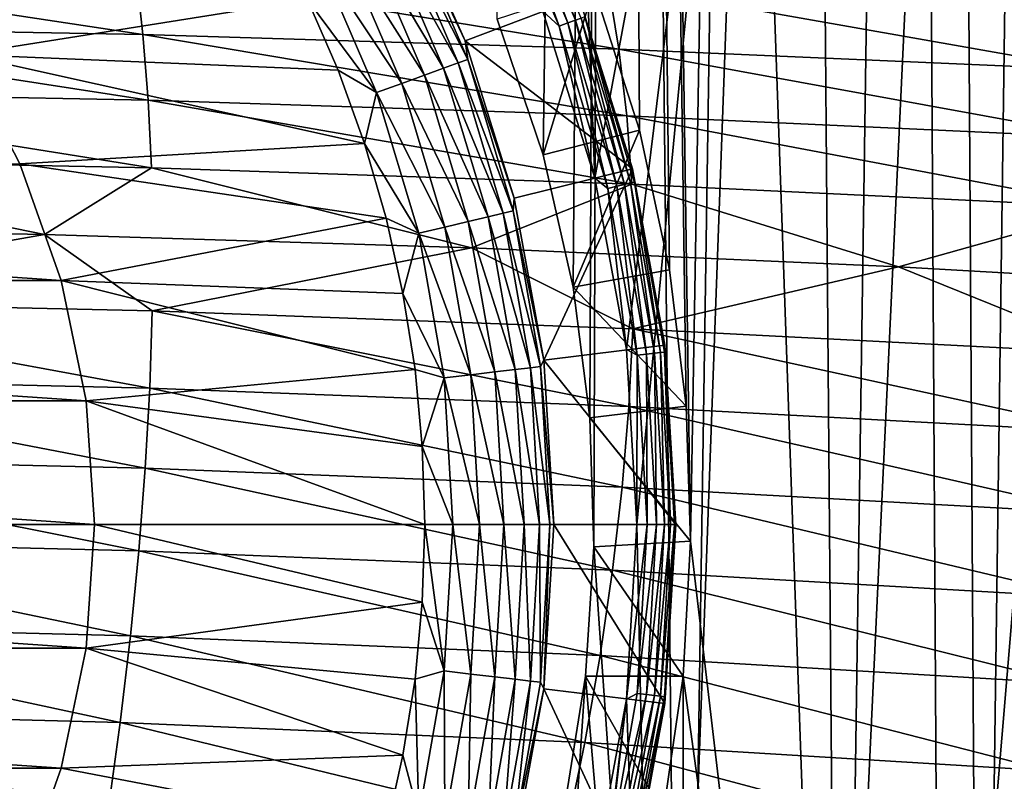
# Model space of a CAD drawing. Header units: metres. Extents: x -150 to 310, y -128 to 84.
# Tile 436 of 465: x 256.42 to 264.04, y 40.11 to 46.01. Entities that reach past the tile are written whole.
import ezdxf

# ---------------------------------------------------------------- set-up
doc = ezdxf.new("R2010")
doc.units = ezdxf.units.M
doc.layers.add('solid_26009703_SW0001_01', color=7, linetype='CONTINUOUS')

msp = doc.modelspace()

# ---------------------------------------------------------------- linework, layer by layer
at = {"layer": 'solid_26009703_SW0001_01'}
for points in [[(260.473267, 44.960007, -13.390701), (260.118439, 46.009544, -13.660788), (261.004303, 84.099998, -12.957369)], [(260.70578, 43.935467, -13.205546), (260.473267, 44.960007, -13.390701), (261.004303, 84.099998, -12.957369)], [(260.834045, 42.924469, -13.100519), (260.70578, 43.935467, -13.205546), (261.004303, 84.099998, -12.957369)], [(260.86496, 41.92757, -13.074885), (260.834045, 42.924469, -13.100519), (261.004303, 84.099998, -12.957369)], [(261.55072, 32.099998, -12.473018), (260.86496, 41.92757, -13.074885), (261.004303, 84.099998, -12.957369)], [(260.865784, 46.256153, 13.074194), (261.218506, 45.152451, 12.772821), (261.004303, 84.099998, 12.957369)], [(261.614532, 41.969818, 12.413801), (262.342926, 84.099998, 11.689745), (261.004303, 84.099998, 12.957369)], [(261.581024, 43.01535, 12.445072), (261.614532, 41.969818, 12.413801), (261.004303, 84.099998, 12.957369)], [(261.451355, 44.069912, 12.564504), (261.581024, 43.01535, 12.445072), (261.004303, 84.099998, 12.957369)], [(261.218506, 45.152451, 12.772821), (261.451355, 44.069912, 12.564504), (261.004303, 84.099998, 12.957369)], [(261.55072, 32.099998, -12.473018), (261.004303, 84.099998, -12.957369), (262.342926, 84.099998, -11.689745)], [(262.773315, 32.099998, -11.217721), (261.55072, 32.099998, -12.473018), (262.342926, 84.099998, -11.689745)], [(261.614532, 41.969818, 12.413801), (262.773315, 32.099998, 11.217721), (262.342926, 84.099998, 11.689745)], [(262.773315, 32.099998, 11.217721), (263.533142, 84.099998, 10.287792), (262.342926, 84.099998, 11.689745)], [(262.773315, 32.099998, -11.217721), (262.342926, 84.099998, -11.689745), (263.533142, 84.099998, -10.287792)], [(262.773315, 32.099998, 11.217721), (263.8573, 32.099998, 9.84706), (263.533142, 84.099998, 10.287792)], [(263.8573, 32.099998, -9.84706), (262.773315, 32.099998, -11.217721), (263.533142, 84.099998, -10.287792)], [(263.8573, 32.099998, 9.84706), (264.565948, 84.099998, 8.765393), (263.533142, 84.099998, 10.287792)], [(263.8573, 32.099998, -9.84706), (263.533142, 84.099998, -10.287792), (264.565948, 84.099998, -8.765393)], [(263.8573, 32.099998, 9.84706), (264.7966, 32.099998, 8.370223), (264.565948, 84.099998, 8.765393)], [(264.7966, 32.099998, -8.370223), (263.8573, 32.099998, -9.84706), (264.565948, 84.099998, -8.765393)], [(260.578339, 52.409229, 20), (260.874573, 44.779343, 20), (260.472046, 46.071949, 20)], [(260.578339, 52.409229, 20), (262.080688, 51.259975, 20), (260.874573, 44.779343, 20)], [(262.080688, 51.259975, 20), (261.117737, 43.453545, 20), (260.874573, 44.779343, 20)], [(262.080688, 51.259975, 20), (261.200012, 42.099998, 20), (261.117737, 43.453545, 20)], [(262.080688, 51.259975, 20), (261.402954, 32.628323, 20), (261.200012, 42.099998, 20)], [(262.080688, 51.259975, 20), (262.697601, 33.820393, 20), (261.402954, 32.628323, 20)], [(262.080688, 51.259975, 20), (263.458466, 49.970058, 20), (262.697601, 33.820393, 20)], [(263.458466, 49.970058, 20), (263.547394, 34.747684, 20), (262.697601, 33.820393, 20)], [(263.458466, 49.970058, 20), (264.703918, 48.545513, 20), (263.547394, 34.747684, 20)], [(264.703918, 48.545513, 20), (264.330536, 35.733948, 20), (263.547394, 34.747684, 20)], [(260.142792, 47.193901, 19.959768), (260.665588, 45.981953, 19.959768), (260.198364, 47.221806, 19.912022)], [(260.198364, 47.221806, 19.912022), (260.723999, 46.003216, 19.912022), (260.240967, 47.243206, 19.849796)], [(260.665588, 45.981953, 19.959768), (260.723999, 46.003216, 19.912022), (260.198364, 47.221806, 19.912022)], [(260.723999, 46.003216, 19.912022), (260.768799, 46.019524, 19.849796), (260.240967, 47.243206, 19.849796)], [(260.142792, 47.193901, 19.959768), (260.078064, 47.1614, 19.989779), (260.597534, 45.957184, 19.989779)], [(260.472046, 46.071949, 20), (260.597534, 45.957184, 19.989779), (260.078064, 47.1614, 19.989779)], [(260.142792, 47.193901, 19.959768), (260.597534, 45.957184, 19.989779), (260.665588, 45.981953, 19.959768)], [(259.869965, 45.843182, -9.0349), (259.346802, 47.005581, -9.0349), (260.752655, 46.17807, 18)], [(259.404907, 46.823326, -9.251587), (259.346802, 47.005581, -9.0349), (259.869965, 45.843182, -9.0349)], [(259.404907, 46.823326, -9.251587), (259.889679, 45.699543, -9.251587), (259.335144, 46.788292, -9.456406)], [(259.404907, 46.823326, -9.251587), (259.869965, 45.843182, -9.0349), (259.889679, 45.699543, -9.251587)], [(259.335144, 46.788292, -9.456406), (259.816315, 45.672844, -9.456406), (259.227203, 46.73407, -9.639297)], [(259.889679, 45.699543, -9.251587), (259.816315, 45.672844, -9.456406), (259.335144, 46.788292, -9.456406)], [(259.227203, 46.73407, -9.639297), (259.702789, 45.631527, -9.639297), (259.086212, 46.663269, -9.791473)], [(259.816315, 45.672844, -9.456406), (259.702789, 45.631527, -9.639297), (259.227203, 46.73407, -9.639297)], [(259.086212, 46.663269, -9.791473), (259.554535, 45.577568, -9.791473), (258.919006, 46.579288, -9.905623)], [(259.702789, 45.631527, -9.639297), (259.554535, 45.577568, -9.791473), (259.086212, 46.663269, -9.791473)], [(255.98082, 45.736515, -10), (255.430283, 46.51722, -10), (258.649292, 46.164009, -10)], [(258.919006, 46.579288, -9.905623), (259.378693, 45.513569, -9.905623), (258.733582, 46.486168, -9.976264)], [(259.554535, 45.577568, -9.791473), (259.378693, 45.513569, -9.905623), (258.919006, 46.579288, -9.905623)], [(253.65979, 46.455471, 191.608337), (253.687668, 45.960117, 193.693115), (257.374634, 45.891499, 193.624496)], [(257.318909, 46.390827, 191.522888), (253.65979, 46.455471, 191.608337), (257.374634, 45.891499, 193.624496)], [(258.733582, 46.486168, -9.976264), (259.183716, 45.442604, -9.976264), (258.649292, 46.164009, -10)], [(259.378693, 45.513569, -9.905623), (259.183716, 45.442604, -9.976264), (258.733582, 46.486168, -9.976264)], [(257.318909, 46.390827, 191.522888), (257.374634, 45.891499, 193.624496), (261.060211, 45.777241, 193.510132)], [(260.976776, 46.283188, 191.380493), (257.318909, 46.390827, 191.522888), (261.060211, 45.777241, 193.510132)], [(260.976776, 46.283188, 191.380493), (261.060211, 45.777241, 193.510132), (264.743805, 45.617416, 193.350067)], [(264.632782, 46.132626, 191.181183), (260.976776, 46.283188, 191.380493), (264.743805, 45.617416, 193.350067)], [(260.473267, 44.960007, -13.390701), (260.865784, 46.256153, 13.074194), (260.118439, 46.009544, -13.660788)], [(260.473267, 44.960007, -13.390701), (261.218506, 45.152451, 12.772821), (260.865784, 46.256153, 13.074194)], [(255.98082, 45.736515, -10), (258.649292, 46.164009, -10), (258.886475, 45.614769, -10)], [(259.183716, 45.442604, -9.976264), (258.886475, 45.614769, -10), (258.649292, 46.164009, -10)], [(259.869965, 45.843182, -9.0349), (260.752655, 46.17807, 18), (261.165833, 44.852089, 18)], [(261.165833, 44.852131, 19.700001), (261.165833, 44.852089, 18), (260.752655, 46.17807, 18)], [(260.752686, 46.177956, 19.700001), (261.165833, 44.852131, 19.700001), (260.752655, 46.17807, 18)], [(260.796936, 46.029762, 19.777342), (261.165833, 44.852131, 19.700001), (260.752686, 46.177956, 19.700001)], [(260.472046, 46.071949, 20), (260.874573, 44.779343, 20), (260.597534, 45.957184, 19.989779)], [(260.665588, 45.981953, 19.959768), (260.597534, 45.957184, 19.989779), (260.973663, 44.700806, 19.989779)], [(260.665588, 45.981953, 19.959768), (261.044128, 44.717506, 19.959768), (260.723999, 46.003216, 19.912022)], [(260.665588, 45.981953, 19.959768), (260.973663, 44.700806, 19.989779), (261.044128, 44.717506, 19.959768)], [(260.723999, 46.003216, 19.912022), (261.104614, 44.731846, 19.912022), (260.768799, 46.019524, 19.849796)], [(261.044128, 44.717506, 19.959768), (261.104614, 44.731846, 19.912022), (260.723999, 46.003216, 19.912022)], [(260.768799, 46.019524, 19.849796), (261.151031, 44.74284, 19.849796), (260.796936, 46.029762, 19.777342)], [(261.104614, 44.731846, 19.912022), (261.151031, 44.74284, 19.849796), (260.768799, 46.019524, 19.849796)], [(260.796936, 46.029762, 19.777342), (261.180145, 44.749744, 19.777342), (261.165833, 44.852131, 19.700001)], [(261.151031, 44.74284, 19.849796), (261.180145, 44.749744, 19.777342), (260.796936, 46.029762, 19.777342)], [(253.687668, 45.960117, 193.693115), (253.707977, 45.4548, 195.7771), (257.415192, 45.382301, 195.725433)], [(257.374634, 45.891499, 193.624496), (253.687668, 45.960117, 193.693115), (257.415192, 45.382301, 195.725433)], [(260.874573, 44.779343, 20), (260.973663, 44.700806, 19.989779), (260.597534, 45.957184, 19.989779)], [(257.374634, 45.891499, 193.624496), (257.415192, 45.382301, 195.725433), (261.120941, 45.261574, 195.639328)], [(261.060211, 45.777241, 193.510132), (257.374634, 45.891499, 193.624496), (261.120941, 45.261574, 195.639328)], [(260.249176, 44.626198, -9.0349), (259.869965, 45.843182, -9.0349), (261.165833, 44.852089, 18)], [(259.889679, 45.699543, -9.251587), (259.869965, 45.843182, -9.0349), (260.249176, 44.626198, -9.0349)], [(261.060211, 45.777241, 193.510132), (261.120941, 45.261574, 195.639328), (264.824524, 45.092701, 195.518829)], [(264.743805, 45.617416, 193.350067), (261.060211, 45.777241, 193.510132), (264.824524, 45.092701, 195.518829)], [(255.98082, 45.736515, -10), (258.886475, 45.614769, -10), (259.089935, 45.047817, -10)], [(256.419861, 44.889889, -10), (255.98082, 45.736515, -10), (259.089935, 45.047817, -10)], [(256.419708, 44.890205, -116.191002), (255.98082, 45.736515, -10), (256.419861, 44.889889, -10)], [(259.816315, 45.672844, -9.456406), (260.164734, 44.509083, -9.456406), (259.702789, 45.631527, -9.639297)], [(259.889679, 45.699543, -9.251587), (260.240692, 44.527084, -9.251587), (259.816315, 45.672844, -9.456406)], [(260.240692, 44.527084, -9.251587), (260.164734, 44.509083, -9.456406), (259.816315, 45.672844, -9.456406)], [(259.889679, 45.699543, -9.251587), (260.249176, 44.626198, -9.0349), (260.240692, 44.527084, -9.251587)], [(259.183716, 45.442604, -9.976264), (259.089935, 45.047817, -10), (258.886475, 45.614769, -10)], [(259.702789, 45.631527, -9.639297), (260.04715, 44.48122, -9.639297), (259.554535, 45.577568, -9.791473)], [(260.164734, 44.509083, -9.456406), (260.04715, 44.48122, -9.639297), (259.702789, 45.631527, -9.639297)], [(259.554535, 45.577568, -9.791473), (259.893646, 44.444839, -9.791473), (259.378693, 45.513569, -9.905623)], [(260.04715, 44.48122, -9.639297), (259.893646, 44.444839, -9.791473), (259.554535, 45.577568, -9.791473)], [(253.707977, 45.4548, 195.7771), (253.720703, 44.935413, 197.876114), (257.440613, 44.859215, 197.841202)], [(257.415192, 45.382301, 195.725433), (253.707977, 45.4548, 195.7771), (257.440613, 44.859215, 197.841202)], [(259.378693, 45.513569, -9.905623), (259.711578, 44.401688, -9.905623), (259.183716, 45.442604, -9.976264)], [(259.893646, 44.444839, -9.791473), (259.711578, 44.401688, -9.905623), (259.378693, 45.513569, -9.905623)], [(257.415192, 45.382301, 195.725433), (257.440613, 44.859215, 197.841202), (261.158997, 44.732311, 197.78302)], [(261.120941, 45.261574, 195.639328), (257.415192, 45.382301, 195.725433), (261.158997, 44.732311, 197.78302)], [(259.183716, 45.442604, -9.976264), (259.509674, 44.353836, -9.976264), (259.089935, 45.047817, -10)], [(259.711578, 44.401688, -9.905623), (259.509674, 44.353836, -9.976264), (259.183716, 45.442604, -9.976264)], [(261.120941, 45.261574, 195.639328), (261.158997, 44.732311, 197.78302), (264.875092, 44.554794, 197.701614)], [(264.824524, 45.092701, 195.518829), (261.120941, 45.261574, 195.639328), (264.875092, 44.554794, 197.701614)], [(260.70578, 43.935467, -13.205546), (261.218506, 45.152451, 12.772821), (260.473267, 44.960007, -13.390701)], [(260.70578, 43.935467, -13.205546), (261.451355, 44.069912, 12.564504), (261.218506, 45.152451, 12.772821)], [(256.419861, 44.889889, -10), (259.089935, 45.047817, -10), (259.257782, 44.469612, -10)], [(259.509674, 44.353836, -9.976264), (259.257782, 44.469612, -10), (259.089935, 45.047817, -10)], [(253.720703, 44.935413, 197.876114), (253.305649, 44.407341, 199.992325), (256.61203, 44.344627, 199.977509)], [(257.440613, 44.859215, 197.841202), (253.720703, 44.935413, 197.876114), (256.61203, 44.344627, 199.977509)], [(256.740509, 43.98756, -116.191002), (243.259491, 43.98756, -116.191002), (243.580276, 44.890205, -116.191002)], [(256.740509, 43.98756, -116.191002), (243.580276, 44.890205, -116.191002), (256.419708, 44.890205, -116.191002)], [(256.740509, 43.98756, -116.191002), (256.419708, 44.890205, -116.191002), (256.419861, 44.889889, -10)], [(256.74057, 43.987301, -10), (256.419861, 44.889889, -10), (259.257782, 44.469612, -10)], [(256.740509, 43.98756, -116.191002), (256.419861, 44.889889, -10), (256.74057, 43.987301, -10)], [(257.440613, 44.859215, 197.841202), (256.61203, 44.344627, 199.977509), (259.91861, 44.240108, 199.952805)], [(261.158997, 44.732311, 197.78302), (257.440613, 44.859215, 197.841202), (259.91861, 44.240108, 199.952805)], [(260.478943, 43.372375, -9.0349), (260.249176, 44.626198, -9.0349), (261.165833, 44.852089, 18)], [(260.478943, 43.372375, -9.0349), (261.165833, 44.852089, 18), (261.416168, 43.486088, 18)], [(261.165833, 44.852131, 19.700001), (261.416138, 43.486172, 19.700001), (261.165833, 44.852089, 18)], [(261.180145, 44.749744, 19.777342), (261.416138, 43.486172, 19.700001), (261.165833, 44.852131, 19.700001)], [(261.416138, 43.486172, 19.700001), (261.416168, 43.486088, 18), (261.165833, 44.852089, 18)], [(260.874573, 44.779343, 20), (261.117737, 43.453545, 20), (260.973663, 44.700806, 19.989779)], [(261.158997, 44.732311, 197.78302), (259.91861, 44.240108, 199.952805), (263.224823, 44.0938, 199.918213)], [(261.044128, 44.717506, 19.959768), (260.973663, 44.700806, 19.989779), (261.201385, 43.409256, 19.989779)], [(261.117737, 43.453545, 20), (261.201385, 43.409256, 19.989779), (260.973663, 44.700806, 19.989779)], [(261.044128, 44.717506, 19.959768), (261.273315, 43.417664, 19.959768), (261.104614, 44.731846, 19.912022)], [(261.044128, 44.717506, 19.959768), (261.201385, 43.409256, 19.989779), (261.273315, 43.417664, 19.959768)], [(261.104614, 44.731846, 19.912022), (261.335083, 43.424881, 19.912022), (261.151031, 44.74284, 19.849796)], [(261.273315, 43.417664, 19.959768), (261.335083, 43.424881, 19.912022), (261.104614, 44.731846, 19.912022)], [(261.151031, 44.74284, 19.849796), (261.382446, 43.430416, 19.849796), (261.180145, 44.749744, 19.777342)], [(261.335083, 43.424881, 19.912022), (261.382446, 43.430416, 19.849796), (261.151031, 44.74284, 19.849796)], [(264.875092, 44.554794, 197.701614), (261.158997, 44.732311, 197.78302), (263.224823, 44.0938, 199.918213)], [(261.180145, 44.749744, 19.777342), (261.41217, 43.433891, 19.777342), (261.416138, 43.486172, 19.700001)], [(261.382446, 43.430416, 19.849796), (261.41217, 43.433891, 19.777342), (261.180145, 44.749744, 19.777342)], [(260.240692, 44.527084, -9.251587), (260.249176, 44.626198, -9.0349), (260.478943, 43.372375, -9.0349)], [(264.875092, 44.554794, 197.701614), (263.224823, 44.0938, 199.918213), (266.530121, 43.905712, 199.873749)], [(256.74057, 43.987301, -10), (259.257782, 44.469612, -10), (259.388031, 43.88694, -10)], [(259.509674, 44.353836, -9.976264), (259.388031, 43.88694, -10), (259.257782, 44.469612, -10)], [(260.04715, 44.48122, -9.639297), (260.255676, 43.298717, -9.639297), (259.893646, 44.444839, -9.791473)], [(260.164734, 44.509083, -9.456406), (260.375671, 43.31274, -9.456406), (260.04715, 44.48122, -9.639297)], [(260.375671, 43.31274, -9.456406), (260.255676, 43.298717, -9.639297), (260.04715, 44.48122, -9.639297)], [(260.240692, 44.527084, -9.251587), (260.453217, 43.321804, -9.251587), (260.164734, 44.509083, -9.456406)], [(260.453217, 43.321804, -9.251587), (260.375671, 43.31274, -9.456406), (260.164734, 44.509083, -9.456406)], [(260.240692, 44.527084, -9.251587), (260.478943, 43.372375, -9.0349), (260.453217, 43.321804, -9.251587)], [(256.61203, 44.344627, 199.977509), (253.305649, 44.407341, 199.992325), (253.72348, 43.835186, 202.161987)], [(259.711578, 44.401688, -9.905623), (259.913116, 43.258678, -9.905623), (259.509674, 44.353836, -9.976264)], [(259.893646, 44.444839, -9.791473), (260.098969, 43.280403, -9.791473), (259.711578, 44.401688, -9.905623)], [(260.098969, 43.280403, -9.791473), (259.913116, 43.258678, -9.905623), (259.711578, 44.401688, -9.905623)], [(260.255676, 43.298717, -9.639297), (260.098969, 43.280403, -9.791473), (259.893646, 44.444839, -9.791473)], [(256.61203, 44.344627, 199.977509), (253.72348, 43.835186, 202.161987), (257.446106, 43.752438, 202.159012)], [(259.91861, 44.240108, 199.952805), (256.61203, 44.344627, 199.977509), (257.446106, 43.752438, 202.159012)], [(259.509674, 44.353836, -9.976264), (259.707031, 43.234589, -9.976264), (259.388031, 43.88694, -10)], [(259.913116, 43.258678, -9.905623), (259.707031, 43.234589, -9.976264), (259.509674, 44.353836, -9.976264)], [(259.91861, 44.240108, 199.952805), (257.446106, 43.752438, 202.159012), (261.167053, 43.614624, 202.154053)], [(263.224823, 44.0938, 199.918213), (259.91861, 44.240108, 199.952805), (261.167053, 43.614624, 202.154053)], [(263.224823, 44.0938, 199.918213), (261.167053, 43.614624, 202.154053), (264.885498, 43.421833, 202.147156)], [(266.530121, 43.905712, 199.873749), (263.224823, 44.0938, 199.918213), (264.885498, 43.421833, 202.147156)], [(260.70578, 43.935467, -13.205546), (261.581024, 43.01535, 12.445072), (261.451355, 44.069912, 12.564504)], [(256.933899, 43.05759, -116.191002), (243.066101, 43.05759, -116.191002), (243.259491, 43.98756, -116.191002)], [(256.933899, 43.05759, -116.191002), (243.259491, 43.98756, -116.191002), (256.740509, 43.98756, -116.191002)], [(256.933899, 43.05759, -116.191002), (256.740509, 43.98756, -116.191002), (256.74057, 43.987301, -10)], [(256.74057, 43.987301, -10), (259.388031, 43.88694, -10), (259.481018, 43.2985, -10)], [(256.933929, 43.057434, -10), (256.74057, 43.987301, -10), (259.481018, 43.2985, -10)], [(256.933899, 43.05759, -116.191002), (256.74057, 43.987301, -10), (256.933929, 43.057434, -10)], [(260.834045, 42.924469, -13.100519), (261.581024, 43.01535, 12.445072), (260.70578, 43.935467, -13.205546)], [(259.707031, 43.234589, -9.976264), (259.481018, 43.2985, -10), (259.388031, 43.88694, -10)], [(253.72348, 43.835186, 202.161987), (253.713593, 43.241154, 204.342148), (257.426331, 43.155624, 204.354797)], [(257.446106, 43.752438, 202.159012), (253.72348, 43.835186, 202.161987), (257.426331, 43.155624, 204.354797)], [(257.446106, 43.752438, 202.159012), (257.426331, 43.155624, 204.354797), (261.137329, 43.013165, 204.375931)], [(261.167053, 43.614624, 202.154053), (257.446106, 43.752438, 202.159012), (261.137329, 43.013165, 204.375931)], [(261.167053, 43.614624, 202.154053), (261.137329, 43.013165, 204.375931), (264.845734, 42.813877, 204.405533)], [(264.885498, 43.421833, 202.147156), (261.167053, 43.614624, 202.154053), (264.845734, 42.813877, 204.405533)], [(260.478943, 43.372375, -9.0349), (261.416168, 43.486088, 18), (261.5, 42.099998, 18)], [(261.41217, 43.433891, 19.777342), (261.489868, 42.099998, 19.777342), (261.416138, 43.486172, 19.700001)], [(261.416138, 43.486172, 19.700001), (261.5, 42.099998, 19.700001), (261.416168, 43.486088, 18)], [(261.489868, 42.099998, 19.777342), (261.5, 42.099998, 19.700001), (261.416138, 43.486172, 19.700001)], [(261.5, 42.099998, 19.700001), (261.5, 42.099998, 18), (261.416168, 43.486088, 18)], [(261.117737, 43.453545, 20), (261.200012, 42.099998, 20), (261.201385, 43.409256, 19.989779)], [(261.200012, 42.099998, 20), (261.277649, 42.099998, 19.989779), (261.201385, 43.409256, 19.989779)], [(261.273315, 43.417664, 19.959768), (261.201385, 43.409256, 19.989779), (261.277649, 42.099998, 19.989779)], [(261.273315, 43.417664, 19.959768), (261.350067, 42.099998, 19.959768), (261.335083, 43.424881, 19.912022)], [(261.273315, 43.417664, 19.959768), (261.277649, 42.099998, 19.989779), (261.350067, 42.099998, 19.959768)], [(261.335083, 43.424881, 19.912022), (261.412231, 42.099998, 19.912022), (261.382446, 43.430416, 19.849796)], [(261.350067, 42.099998, 19.959768), (261.412231, 42.099998, 19.912022), (261.335083, 43.424881, 19.912022)], [(261.382446, 43.430416, 19.849796), (261.45993, 42.099998, 19.849796), (261.41217, 43.433891, 19.777342)], [(261.412231, 42.099998, 19.912022), (261.45993, 42.099998, 19.849796), (261.382446, 43.430416, 19.849796)], [(261.45993, 42.099998, 19.849796), (261.489868, 42.099998, 19.777342), (261.41217, 43.433891, 19.777342)], [(260.375671, 43.31274, -9.456406), (260.446289, 42.099998, -9.456406), (260.255676, 43.298717, -9.639297)], [(260.453217, 43.321804, -9.251587), (260.524353, 42.099998, -9.251587), (260.375671, 43.31274, -9.456406)], [(260.375671, 43.31274, -9.456406), (260.524353, 42.099998, -9.251587), (260.446289, 42.099998, -9.456406)], [(260.453217, 43.321804, -9.251587), (260.478943, 43.372375, -9.0349), (260.555908, 42.099998, -9.0349)], [(260.453217, 43.321804, -9.251587), (260.555908, 42.099998, -9.0349), (260.524353, 42.099998, -9.251587)], [(260.555908, 42.099998, -9.0349), (260.478943, 43.372375, -9.0349), (261.5, 42.099998, 18)], [(253.713593, 43.241154, 204.342148), (253.696259, 42.623451, 206.525925), (257.391632, 42.53545, 206.554047)], [(257.426331, 43.155624, 204.354797), (253.713593, 43.241154, 204.342148), (257.391632, 42.53545, 206.554047)], [(256.933929, 43.057434, -10), (259.481018, 43.2985, -10), (259.53717, 42.702854, -10)], [(259.707031, 43.234589, -9.976264), (259.53717, 42.702854, -10), (259.481018, 43.2985, -10)], [(259.707031, 43.234589, -9.976264), (259.773102, 42.099998, -9.976264), (259.53717, 42.702854, -10)], [(259.913116, 43.258678, -9.905623), (259.980621, 42.099998, -9.905623), (259.707031, 43.234589, -9.976264)], [(259.707031, 43.234589, -9.976264), (259.980621, 42.099998, -9.905623), (259.773102, 42.099998, -9.976264)], [(260.098969, 43.280403, -9.791473), (260.167725, 42.099998, -9.791473), (259.913116, 43.258678, -9.905623)], [(259.913116, 43.258678, -9.905623), (260.167725, 42.099998, -9.791473), (259.980621, 42.099998, -9.905623)], [(260.255676, 43.298717, -9.639297), (260.3255, 42.099998, -9.639297), (260.098969, 43.280403, -9.791473)], [(260.098969, 43.280403, -9.791473), (260.3255, 42.099998, -9.639297), (260.167725, 42.099998, -9.791473)], [(260.255676, 43.298717, -9.639297), (260.446289, 42.099998, -9.456406), (260.3255, 42.099998, -9.639297)], [(257.426331, 43.155624, 204.354797), (257.391632, 42.53545, 206.554047), (261.085236, 42.388863, 206.600937)], [(261.137329, 43.013165, 204.375931), (257.426331, 43.155624, 204.354797), (261.085236, 42.388863, 206.600937)], [(243.066101, 43.05759, -116.191002), (257, 42.099998, -116.191002), (243, 42.099998, -116.191002)], [(256.933899, 43.05759, -116.191002), (257, 42.099998, -116.191002), (243.066101, 43.05759, -116.191002)], [(256.933899, 43.05759, -116.191002), (256.933929, 43.057434, -10), (257, 42.099998, -10)], [(256.933899, 43.05759, -116.191002), (257, 42.099998, -10), (257, 42.099998, -116.191002)], [(256.933929, 43.057434, -10), (259.53717, 42.702854, -10), (259.556519, 42.099998, -10)], [(256.933929, 43.057434, -10), (259.556519, 42.099998, -10), (257, 42.099998, -10)], [(260.834045, 42.924469, -13.100519), (261.614532, 41.969818, 12.413801), (261.581024, 43.01535, 12.445072)], [(261.137329, 43.013165, 204.375931), (261.085236, 42.388863, 206.600937), (264.776215, 42.183796, 206.666595)], [(264.845734, 42.813877, 204.405533), (261.137329, 43.013165, 204.375931), (264.776215, 42.183796, 206.666595)], [(260.86496, 41.92757, -13.074885), (261.614532, 41.969818, 12.413801), (260.834045, 42.924469, -13.100519)], [(259.773102, 42.099998, -9.976264), (259.556519, 42.099998, -10), (259.53717, 42.702854, -10)], [(253.696259, 42.623451, 206.525925), (253.671494, 41.985374, 208.710007), (257.342102, 41.895176, 208.753418)], [(257.391632, 42.53545, 206.554047), (253.696259, 42.623451, 206.525925), (257.342102, 41.895176, 208.753418)], [(257.391632, 42.53545, 206.554047), (257.342102, 41.895176, 208.753418), (261.010895, 41.744926, 208.825775)], [(261.085236, 42.388863, 206.600937), (257.391632, 42.53545, 206.554047), (261.010895, 41.744926, 208.825775)], [(261.085236, 42.388863, 206.600937), (261.010895, 41.744926, 208.825775), (264.676971, 41.534721, 208.927109)], [(264.776215, 42.183796, 206.666595), (261.085236, 42.388863, 206.600937), (264.676971, 41.534721, 208.927109)], [(243, 42.099998, -116.191002), (257, 42.099998, -116.191002), (256.933899, 41.14241, -116.191002)], [(243, 42.099998, -116.191002), (256.933899, 41.14241, -116.191002), (243.066101, 41.14241, -116.191002)], [(256.933899, 41.14241, -116.191002), (257, 42.099998, -116.191002), (256.933929, 41.142567, -10)], [(256.933929, 41.142567, -10), (257, 42.099998, -10), (259.53717, 41.497147, -10)], [(257, 42.099998, -116.191002), (257, 42.099998, -10), (256.933929, 41.142567, -10)], [(257, 42.099998, -10), (259.556519, 42.099998, -10), (259.53717, 41.497147, -10)], [(259.707031, 40.965412, -9.976264), (259.53717, 41.497147, -10), (259.556519, 42.099998, -10)], [(259.773102, 42.099998, -9.976264), (259.707031, 40.965412, -9.976264), (259.556519, 42.099998, -10)], [(259.913116, 40.941322, -9.905623), (259.707031, 40.965412, -9.976264), (259.773102, 42.099998, -9.976264)], [(259.980621, 42.099998, -9.905623), (259.913116, 40.941322, -9.905623), (259.773102, 42.099998, -9.976264)], [(260.098969, 40.919598, -9.791473), (259.913116, 40.941322, -9.905623), (259.980621, 42.099998, -9.905623)], [(260.167725, 42.099998, -9.791473), (260.098969, 40.919598, -9.791473), (259.980621, 42.099998, -9.905623)], [(260.255676, 40.901283, -9.639297), (260.098969, 40.919598, -9.791473), (260.167725, 42.099998, -9.791473)], [(260.3255, 42.099998, -9.639297), (260.255676, 40.901283, -9.639297), (260.167725, 42.099998, -9.791473)], [(260.375671, 40.887257, -9.456406), (260.255676, 40.901283, -9.639297), (260.3255, 42.099998, -9.639297)], [(260.446289, 42.099998, -9.456406), (260.375671, 40.887257, -9.456406), (260.3255, 42.099998, -9.639297)], [(260.453217, 40.878197, -9.251587), (260.375671, 40.887257, -9.456406), (260.446289, 42.099998, -9.456406)], [(260.524353, 42.099998, -9.251587), (260.453217, 40.878197, -9.251587), (260.446289, 42.099998, -9.456406)], [(260.524353, 42.099998, -9.251587), (260.478943, 40.827625, -9.0349), (260.453217, 40.878197, -9.251587)], [(260.478943, 40.827625, -9.0349), (260.555908, 42.099998, -9.0349), (261.416168, 40.713913, 18)], [(260.524353, 42.099998, -9.251587), (260.555908, 42.099998, -9.0349), (260.478943, 40.827625, -9.0349)], [(261.416168, 40.713913, 18), (260.555908, 42.099998, -9.0349), (261.5, 42.099998, 18)], [(261.117737, 40.746456, 20), (261.277649, 42.099998, 19.989779), (261.200012, 42.099998, 20)], [(261.117737, 40.746456, 20), (261.201385, 40.790745, 19.989779), (261.277649, 42.099998, 19.989779)], [(261.402954, 32.628323, 20), (261.117737, 40.746456, 20), (261.200012, 42.099998, 20)], [(261.201385, 40.790745, 19.989779), (261.350067, 42.099998, 19.959768), (261.277649, 42.099998, 19.989779)], [(261.273315, 40.782337, 19.959768), (261.350067, 42.099998, 19.959768), (261.201385, 40.790745, 19.989779)], [(261.273315, 40.782337, 19.959768), (261.412231, 42.099998, 19.912022), (261.350067, 42.099998, 19.959768)], [(261.273315, 40.782337, 19.959768), (261.335083, 40.77512, 19.912022), (261.412231, 42.099998, 19.912022)], [(261.335083, 40.77512, 19.912022), (261.45993, 42.099998, 19.849796), (261.412231, 42.099998, 19.912022)], [(261.335083, 40.77512, 19.912022), (261.382446, 40.769585, 19.849796), (261.45993, 42.099998, 19.849796)], [(261.382446, 40.769585, 19.849796), (261.489868, 42.099998, 19.777342), (261.45993, 42.099998, 19.849796)], [(261.382446, 40.769585, 19.849796), (261.41217, 40.766109, 19.777342), (261.489868, 42.099998, 19.777342)], [(261.41217, 40.766109, 19.777342), (261.416138, 40.713829, 19.700001), (261.5, 42.099998, 19.700001)], [(261.41217, 40.766109, 19.777342), (261.5, 42.099998, 19.700001), (261.489868, 42.099998, 19.777342)], [(261.416138, 40.713829, 19.700001), (261.5, 42.099998, 18), (261.5, 42.099998, 19.700001)], [(261.416138, 40.713829, 19.700001), (261.416168, 40.713913, 18), (261.5, 42.099998, 18)], [(253.671494, 41.985374, 208.710007), (253.639313, 41.330231, 210.891037), (257.27771, 41.238079, 210.949585)], [(257.342102, 41.895176, 208.753418), (253.671494, 41.985374, 208.710007), (257.27771, 41.238079, 210.949585)], [(260.86496, 41.92757, -13.074885), (261.558502, 40.925991, 12.466007), (261.614532, 41.969818, 12.413801)], [(261.614532, 41.969818, 12.413801), (261.558502, 40.925991, 12.466007), (262.773315, 32.099998, 11.217721)], [(257.342102, 41.895176, 208.753418), (257.27771, 41.238079, 210.949585), (260.914307, 41.084564, 211.04718)], [(261.010895, 41.744926, 208.825775), (257.342102, 41.895176, 208.753418), (260.914307, 41.084564, 211.04718)], [(260.800262, 40.924107, -13.128388), (261.558502, 40.925991, 12.466007), (260.86496, 41.92757, -13.074885)], [(261.55072, 32.099998, -12.473018), (260.800262, 40.924107, -13.128388), (260.86496, 41.92757, -13.074885)], [(261.010895, 41.744926, 208.825775), (260.914307, 41.084564, 211.04718), (264.548157, 40.869785, 211.183823)], [(264.676971, 41.534721, 208.927109), (261.010895, 41.744926, 208.825775), (264.548157, 40.869785, 211.183823)], [(256.933929, 41.142567, -10), (259.53717, 41.497147, -10), (259.481018, 40.901497, -10)], [(259.707031, 40.965412, -9.976264), (259.481018, 40.901497, -10), (259.53717, 41.497147, -10)], [(253.639313, 41.330231, 210.891037), (253.599731, 40.661316, 213.065659), (257.198578, 40.567421, 213.139221)], [(257.27771, 41.238079, 210.949585), (253.639313, 41.330231, 210.891037), (257.198578, 40.567421, 213.139221)], [(257.27771, 41.238079, 210.949585), (257.198578, 40.567421, 213.139221), (260.795563, 40.410988, 213.261826)], [(260.914307, 41.084564, 211.04718), (257.27771, 41.238079, 210.949585), (260.795563, 40.410988, 213.261826)], [(243.066101, 41.14241, -116.191002), (256.933899, 41.14241, -116.191002), (256.740509, 40.212437, -116.191002)], [(243.066101, 41.14241, -116.191002), (256.740509, 40.212437, -116.191002), (243.259491, 40.212437, -116.191002)], [(256.740509, 40.212437, -116.191002), (256.933899, 41.14241, -116.191002), (256.74057, 40.2127, -10)], [(256.74057, 40.2127, -10), (256.933929, 41.142567, -10), (259.388031, 40.313061, -10)], [(256.933899, 41.14241, -116.191002), (256.933929, 41.142567, -10), (256.74057, 40.2127, -10)], [(256.933929, 41.142567, -10), (259.481018, 40.901497, -10), (259.388031, 40.313061, -10)], [(260.914307, 41.084564, 211.04718), (260.795563, 40.410988, 213.261826), (264.389801, 40.192123, 213.433502)], [(264.548157, 40.869785, 211.183823), (260.914307, 41.084564, 211.04718), (264.389801, 40.192123, 213.433502)], [(259.707031, 40.965412, -9.976264), (259.509674, 39.846165, -9.976264), (259.481018, 40.901497, -10)], [(259.711578, 39.798313, -9.905623), (259.509674, 39.846165, -9.976264), (259.707031, 40.965412, -9.976264)], [(259.913116, 40.941322, -9.905623), (259.711578, 39.798313, -9.905623), (259.707031, 40.965412, -9.976264)], [(259.509674, 39.846165, -9.976264), (259.388031, 40.313061, -10), (259.481018, 40.901497, -10)], [(259.893646, 39.755157, -9.791473), (259.711578, 39.798313, -9.905623), (259.913116, 40.941322, -9.905623)], [(260.098969, 40.919598, -9.791473), (259.893646, 39.755157, -9.791473), (259.913116, 40.941322, -9.905623)], [(260.04715, 39.718777, -9.639297), (259.893646, 39.755157, -9.791473), (260.098969, 40.919598, -9.791473)], [(260.255676, 40.901283, -9.639297), (260.04715, 39.718777, -9.639297), (260.098969, 40.919598, -9.791473)], [(260.164734, 39.690918, -9.456406), (260.04715, 39.718777, -9.639297), (260.255676, 40.901283, -9.639297)], [(260.375671, 40.887257, -9.456406), (260.164734, 39.690918, -9.456406), (260.255676, 40.901283, -9.639297)], [(260.240692, 39.672916, -9.251587), (260.164734, 39.690918, -9.456406), (260.375671, 40.887257, -9.456406)], [(260.212463, 32.099998, -13.590345), (260.638367, 39.911678, -13.2599), (260.800262, 40.924107, -13.128388)], [(261.55072, 32.099998, -12.473018), (260.212463, 32.099998, -13.590345), (260.800262, 40.924107, -13.128388)], [(260.453217, 40.878197, -9.251587), (260.240692, 39.672916, -9.251587), (260.375671, 40.887257, -9.456406)], [(260.453217, 40.878197, -9.251587), (260.478943, 40.827625, -9.0349), (260.240692, 39.672916, -9.251587)], [(260.638367, 39.911678, -13.2599), (261.403076, 39.863228, 12.608326), (260.800262, 40.924107, -13.128388)], [(260.800262, 40.924107, -13.128388), (261.403076, 39.863228, 12.608326), (261.558502, 40.925991, 12.466007)], [(261.558502, 40.925991, 12.466007), (261.403076, 39.863228, 12.608326), (261.55072, 32.099998, 12.473018)], [(261.558502, 40.925991, 12.466007), (261.55072, 32.099998, 12.473018), (262.773315, 32.099998, 11.217721)], [(260.240692, 39.672916, -9.251587), (260.478943, 40.827625, -9.0349), (260.249176, 39.573803, -9.0349)], [(260.249176, 39.573803, -9.0349), (260.478943, 40.827625, -9.0349), (261.165833, 39.347912, 18)], [(260.478943, 40.827625, -9.0349), (261.416168, 40.713913, 18), (261.165833, 39.347912, 18)], [(259.997284, 31.571125, 20), (260.874573, 39.420658, 20), (261.117737, 40.746456, 20)], [(259.997284, 31.571125, 20), (261.117737, 40.746456, 20), (261.402954, 32.628323, 20)], [(261.117737, 40.746456, 20), (260.874573, 39.420658, 20), (260.973663, 39.499195, 19.989779)], [(261.117737, 40.746456, 20), (260.973663, 39.499195, 19.989779), (261.201385, 40.790745, 19.989779)], [(261.273315, 40.782337, 19.959768), (261.201385, 40.790745, 19.989779), (260.973663, 39.499195, 19.989779)], [(261.273315, 40.782337, 19.959768), (260.973663, 39.499195, 19.989779), (261.044128, 39.482494, 19.959768)], [(261.273315, 40.782337, 19.959768), (261.044128, 39.482494, 19.959768), (261.335083, 40.77512, 19.912022)], [(261.044128, 39.482494, 19.959768), (261.104614, 39.468155, 19.912022), (261.335083, 40.77512, 19.912022)], [(261.335083, 40.77512, 19.912022), (261.104614, 39.468155, 19.912022), (261.382446, 40.769585, 19.849796)], [(261.104614, 39.468155, 19.912022), (261.151031, 39.457161, 19.849796), (261.382446, 40.769585, 19.849796)], [(261.382446, 40.769585, 19.849796), (261.151031, 39.457161, 19.849796), (261.41217, 40.766109, 19.777342)], [(261.151031, 39.457161, 19.849796), (261.180145, 39.450256, 19.777342), (261.41217, 40.766109, 19.777342)], [(261.41217, 40.766109, 19.777342), (261.180145, 39.450256, 19.777342), (261.416138, 40.713829, 19.700001)], [(253.599731, 40.661316, 213.065659), (253.55278, 39.981934, 215.23053), (257.104675, 39.886467, 215.318985)], [(257.198578, 40.567421, 213.139221), (253.599731, 40.661316, 213.065659), (257.104675, 39.886467, 215.318985)], [(261.416138, 40.713829, 19.700001), (261.165833, 39.347912, 18), (261.416168, 40.713913, 18)], [(261.416138, 40.713829, 19.700001), (261.165833, 39.34787, 19.700001), (261.165833, 39.347912, 18)], [(261.180145, 39.450256, 19.777342), (261.165833, 39.34787, 19.700001), (261.416138, 40.713829, 19.700001)], [(257.198578, 40.567421, 213.139221), (257.104675, 39.886467, 215.318985), (260.654694, 39.727409, 215.466431)], [(260.795563, 40.410988, 213.261826), (257.198578, 40.567421, 213.139221), (260.654694, 39.727409, 215.466431)], [(260.795563, 40.410988, 213.261826), (260.654694, 39.727409, 215.466431), (264.201965, 39.504864, 215.672867)], [(264.389801, 40.192123, 213.433502), (260.795563, 40.410988, 213.261826), (264.201965, 39.504864, 215.672867)], [(256.74057, 40.2127, -10), (259.388031, 40.313061, -10), (259.257782, 39.730389, -10)], [(259.509674, 39.846165, -9.976264), (259.257782, 39.730389, -10), (259.388031, 40.313061, -10)], [(243.259491, 40.212437, -116.191002), (256.740509, 40.212437, -116.191002), (256.419708, 39.309795, -116.191002)], [(256.419708, 39.309795, -116.191002), (256.740509, 40.212437, -116.191002), (256.419861, 39.310112, -10)], [(256.419861, 39.310112, -10), (256.74057, 40.2127, -10), (259.257782, 39.730389, -10)], [(256.740509, 40.212437, -116.191002), (256.74057, 40.2127, -10), (256.419861, 39.310112, -10)]]:
    msp.add_3dface(points, dxfattribs=at)

doc.saveas('drawing.dxf')
